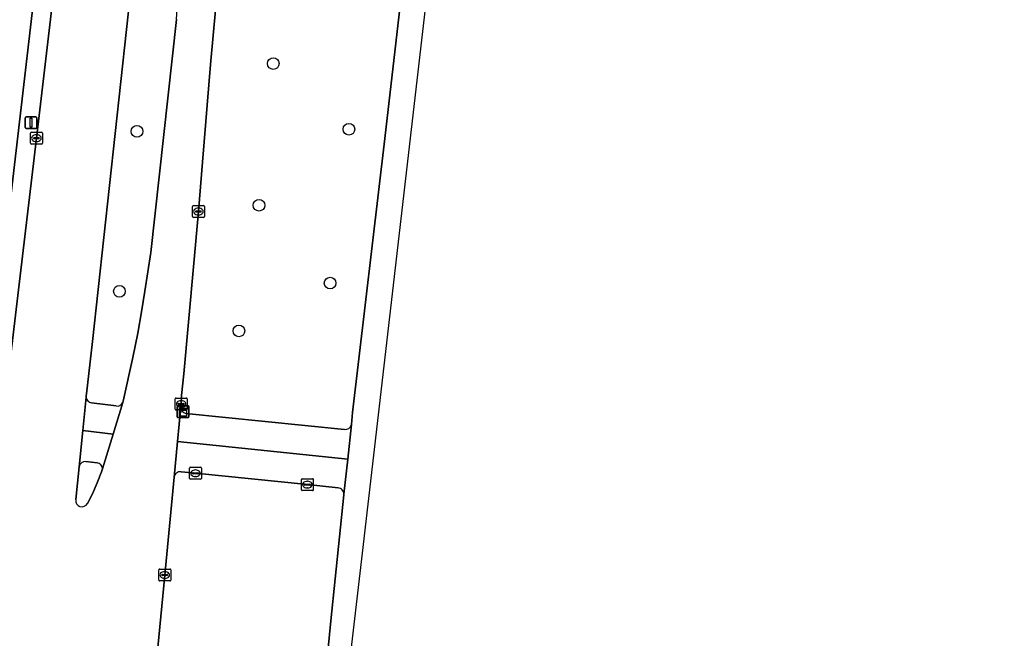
# Model space of a CAD drawing. Extents: x 160856 to 161310, y 384024 to 384878.
# Drawn here: x 161227.9 to 161310.2, y 384288.6 to 384340.5 of the extents above; entities that cross this region are included whole.
import ezdxf

# ---------------------------------------------------------------- set-up
doc = ezdxf.new("R2010")
doc.units = 0
for name, color, linetype in [('IMGEO_Berm_groen', 7, 'Continuous'), ('IMGEO_Boom', 7, 'Continuous'), ('IMGEO_Fietspad_gesloten', 7, 'Continuous'), ('IMGEO_Kast', 7, 'Continuous'), ('IMGEO_Kolk', 7, 'Continuous'), ('IMGEO_Lichtmast', 7, 'Continuous'), ('IMGEO_OVBaan_gesloten', 7, 'Continuous'), ('IMGEO_Parkeervlak_open', 7, 'Continuous'), ('IMGEO_Rijbaan_lokaal_gesloten', 7, 'Continuous'), ('IMGEO_Verkeerseiland_gesloten', 7, 'Continuous'), ('IMGEO_Verkeerseiland_groen', 7, 'Continuous'), ('IMGEO_Voetpad_open', 7, 'Continuous')]:
    doc.layers.add(name, color=color, linetype=linetype)

msp = doc.modelspace()

# ---------------------------------------------------------------- linework, layer by layer
at = {"layer": 'IMGEO_Berm_groen'}
for points in [[(161255.762, 384306.536), (161255.855, 384307.557), (161258.549, 384330.534), (161267.816, 384410.795), (161275.145, 384473.806)], [(161244.825, 384371.498), (161244.87, 384369.186), (161244.905, 384360.245), (161244.931, 384356.174), (161244.931, 384352.403), (161244.744, 384346.988), (161244.636, 384344.99), (161244.569, 384343.776), (161243.933, 384336.745), (161243.26, 384328.548), (161242.913, 384324.42), (161241.698, 384310.8), (161241.504, 384308.972), (161241.469, 384308.269), (161241.442, 384308.039)], [(161241.549, 384355.349), (161241.5, 384368.148), (161240.167, 384368.249), (161237.363, 384344.068), (161234.037, 384313.522), (161233.524, 384309.114), (161233.506, 384308.955), (161233.495, 384308.846)], [(161236.558, 384308.383), (161236.593, 384308.496), (161237.423, 384312.169), (161237.835, 384314.199), (161238.145, 384316.005), (161238.419, 384317.727), (161238.919, 384320.985), (161241.064, 384340.518)], [(161233.929, 384308.374), (161235.999, 384308.103)], [(161241.862, 384307.462), (161255.184, 384306.129)]]:
    msp.add_lwpolyline(points, dxfattribs=at)
msp.add_lwpolyline([(161229.318, 384330.573), (161230.903, 384343.902), (161231.358, 384347.709), (161232.221, 384354.922), (161230.526, 384355.098), (161230.065, 384350.609), (161229.745, 384347.857), (161225.325, 384310.055), (161225.116, 384308.834), (161226.705, 384308.649), (161226.975, 384310.766)], close=True, dxfattribs=at)
for centre, radius, start, end in [((161097.454, 384352.638), 144.121, 355.17606, 1.07793), ((161233.976, 384308.852), 0.481, 180.75335, 264.44319), ((161236.109, 384308.582), 0.491, 257.08524, 336.12683), ((161242.016, 384308.016), 0.575, 177.66575, 254.43622), ((161255.233, 384306.673), 0.546, 264.80499, 345.49777)]:
    msp.add_arc(centre, radius, start, end, dxfattribs=at)
at = {"layer": 'IMGEO_Boom'}
for centre in [(161249.198, 384336.829), (161237.756, 384331.144), (161255.544, 384331.319), (161248, 384324.941), (161236.282, 384317.724), (161253.968, 384318.413), (161246.314, 384314.401)]:
    msp.add_circle(centre, 0.489, dxfattribs=at)
at = {"layer": 'IMGEO_Fietspad_gesloten'}
for points in [[(161235.745, 384305.728), (161233.211, 384306.041), (161232.902, 384302.995)], [(161234.857, 384302.829), (161235.745, 384305.728)], [(161255.444, 384303.65), (161243.597, 384304.877), (161241.169, 384305.129), (161240.87, 384302.129)], [(161233.461, 384303.438), (161234.407, 384303.335)], [(161255.114, 384300.715), (161255.444, 384303.65)], [(161241.46, 384302.574), (161242.668, 384302.457), (161252.058, 384301.503), (161254.645, 384301.224)]]:
    msp.add_lwpolyline(points, dxfattribs=at)
for centre, radius, start, end in [((161233.41, 384302.928), 0.512, 84.2622, 172.53051), ((161234.369, 384302.848), 0.489, 357.77384, 85.52135), ((161241.38, 384302.066), 0.514, 81.09263, 172.95729), ((161254.628, 384300.738), 0.486, 357.27253, 88.04331)]:
    msp.add_arc(centre, radius, start, end, dxfattribs=at)
at = {"layer": 'IMGEO_Kast'}
for p, q in [((161241.12, 384307.202), (161241.12, 384308.043)), ((161241.12, 384308.043), (161241.12, 384307.202)), ((161241.195, 384308.127), (161242.036, 384308.127)), ((161242.036, 384308.127), (161241.195, 384308.127)), ((161242.12, 384308.052), (161242.12, 384307.211)), ((161242.12, 384307.211), (161242.12, 384308.052)), ((161242.045, 384307.127), (161241.204, 384307.127)), ((161241.204, 384307.127), (161242.045, 384307.127))]:
    msp.add_line(p, q, dxfattribs=at)
for points in [[(161241.315, 384307.917), (161241.915, 384307.917), (161241.915, 384307.832), (161241.315, 384307.832), (161241.315, 384307.917)], [(161241.315, 384307.742), (161241.915, 384307.742), (161241.915, 384307.253), (161241.315, 384307.253), (161241.315, 384307.742)]]:
    msp.add_lwpolyline(points, dxfattribs=at)
msp.add_circle((161241.399, 384307.591), 0.0377, dxfattribs=at)
for centre, start, end in [((161241.198, 384308.049), 92.4484, 184.28452), ((161241.198, 384308.049), 92.4484, 184.28452), ((161242.042, 384308.049), 2.4484, 94.28452), ((161242.042, 384308.049), 2.4484, 94.28452), ((161241.198, 384307.205), 182.4484, 274.28452), ((161241.198, 384307.205), 182.4484, 274.28452), ((161242.042, 384307.205), 272.4484, 4.28452), ((161242.042, 384307.205), 272.4484, 4.28452)]:
    msp.add_arc(centre, 0.0779, start, end, dxfattribs=at)
at = {"layer": 'IMGEO_Kolk'}
for p, q in [((161228.817, 384330.147), (161228.817, 384330.999)), ((161228.892, 384331.073), (161229.744, 384331.073)), ((161229.076, 384330.567), (161229.076, 384330.579)), ((161229.119, 384330.616), (161229.517, 384330.616)), ((161229.305, 384330.853), (161229.33, 384330.853)), ((161229.56, 384330.579), (161229.56, 384330.567)), ((161229.818, 384330.999), (161229.818, 384330.147)), ((161229.744, 384330.073), (161228.892, 384330.073)), ((161229.514, 384330.53), (161229.116, 384330.53)), ((161229.328, 384330.293), (161229.303, 384330.293)), ((161242.412, 384323.994), (161242.412, 384324.846)), ((161242.487, 384324.92), (161243.339, 384324.92)), ((161243.413, 384324.846), (161243.413, 384323.994)), ((161242.671, 384324.414), (161242.671, 384324.426)), ((161243.109, 384324.377), (161242.711, 384324.377)), ((161242.714, 384324.463), (161243.112, 384324.463)), ((161242.923, 384324.14), (161242.898, 384324.14)), ((161242.9, 384324.7), (161242.925, 384324.7)), ((161243.155, 384324.426), (161243.155, 384324.414)), ((161243.339, 384323.92), (161242.487, 384323.92)), ((161240.968, 384307.843), (161240.968, 384308.695)), ((161241.043, 384308.769), (161241.895, 384308.769)), ((161241.456, 384308.549), (161241.481, 384308.549)), ((161241.969, 384308.695), (161241.969, 384307.843)), ((161241.895, 384307.769), (161241.043, 384307.769)), ((161241.227, 384308.263), (161241.227, 384308.275)), ((161241.665, 384308.226), (161241.267, 384308.226)), ((161241.27, 384308.312), (161241.668, 384308.312)), ((161241.479, 384307.989), (161241.454, 384307.989)), ((161241.711, 384308.275), (161241.711, 384308.263)), ((161242.167, 384302.031), (161242.167, 384302.883)), ((161242.242, 384302.957), (161243.094, 384302.957)), ((161242.655, 384302.737), (161242.68, 384302.737)), ((161243.168, 384302.883), (161243.168, 384302.031)), ((161243.094, 384301.957), (161242.242, 384301.957)), ((161242.426, 384302.451), (161242.426, 384302.463)), ((161242.864, 384302.414), (161242.466, 384302.414)), ((161242.469, 384302.5), (161242.867, 384302.5)), ((161242.678, 384302.177), (161242.653, 384302.177)), ((161242.91, 384302.463), (161242.91, 384302.451)), ((161251.557, 384301.077), (161251.557, 384301.929)), ((161251.632, 384302.003), (161252.484, 384302.003)), ((161252.045, 384301.783), (161252.07, 384301.783)), ((161252.558, 384301.929), (161252.558, 384301.077)), ((161252.484, 384301.003), (161251.632, 384301.003)), ((161251.816, 384301.497), (161251.816, 384301.509)), ((161252.254, 384301.46), (161251.856, 384301.46)), ((161251.859, 384301.546), (161252.257, 384301.546)), ((161252.068, 384301.223), (161252.043, 384301.223)), ((161252.3, 384301.509), (161252.3, 384301.497)), ((161239.589, 384293.495), (161239.589, 384294.347)), ((161239.664, 384294.421), (161240.516, 384294.421)), ((161240.59, 384294.347), (161240.59, 384293.495)), ((161239.848, 384293.915), (161239.848, 384293.927)), ((161240.286, 384293.878), (161239.888, 384293.878)), ((161239.891, 384293.964), (161240.289, 384293.964)), ((161240.1, 384293.641), (161240.075, 384293.641)), ((161240.077, 384294.201), (161240.102, 384294.201)), ((161240.332, 384293.927), (161240.332, 384293.915)), ((161240.516, 384293.421), (161239.664, 384293.421))]:
    msp.add_line(p, q, dxfattribs=at)
for points in [[(161228.817, 384330.147), (161228.817, 384330.999)], [(161228.892, 384331.073), (161229.744, 384331.073)], [(161229.818, 384330.999), (161229.818, 384330.147)], [(161229.744, 384330.073), (161228.892, 384330.073)], [(161242.412, 384323.994), (161242.412, 384324.846)], [(161242.487, 384324.92), (161243.339, 384324.92)], [(161243.413, 384324.846), (161243.413, 384323.994)], [(161243.339, 384323.92), (161242.487, 384323.92)], [(161240.968, 384307.843), (161240.968, 384308.695)], [(161241.043, 384308.769), (161241.895, 384308.769)], [(161241.969, 384308.695), (161241.969, 384307.843)], [(161241.895, 384307.769), (161241.043, 384307.769)], [(161242.167, 384302.031), (161242.167, 384302.883)], [(161242.242, 384302.957), (161243.094, 384302.957)], [(161243.168, 384302.883), (161243.168, 384302.031)], [(161243.094, 384301.957), (161242.242, 384301.957)], [(161251.557, 384301.077), (161251.557, 384301.929)], [(161251.632, 384302.003), (161252.484, 384302.003)], [(161252.558, 384301.929), (161252.558, 384301.077)], [(161252.484, 384301.003), (161251.632, 384301.003)], [(161239.589, 384293.495), (161239.589, 384294.347)], [(161239.664, 384294.421), (161240.516, 384294.421)], [(161240.59, 384294.347), (161240.59, 384293.495)], [(161240.516, 384293.421), (161239.664, 384293.421)]]:
    msp.add_lwpolyline(points, dxfattribs=at)
for centre, radius, start, end in [((161228.894, 384330.997), 0.0765, 91.55205, 178.44795), ((161228.894, 384330.997), 0.0765, 91.55205, 178.44795), ((161229.116, 384330.576), 0.0403, 85.87752, 175.75265), ((161229.113, 384330.566), 0.0366, 178.93798, 274.71019), ((161229.517, 384330.573), 0.043, 264.86636, 352.45326), ((161229.521, 384330.578), 0.0386, 1.73085, 96.63898), ((161229.742, 384330.997), 0.0765, 1.55205, 88.44795), ((161229.742, 384330.997), 0.0765, 1.55205, 88.44795), ((161228.894, 384330.149), 0.0765, 181.55205, 268.44795), ((161228.894, 384330.149), 0.0765, 181.55205, 268.44795), ((161229.742, 384330.149), 0.0765, 271.55205, 358.44795), ((161229.742, 384330.149), 0.0765, 271.55205, 358.44795), ((161242.489, 384324.844), 0.0765, 91.55205, 178.44795), ((161242.489, 384324.844), 0.0765, 91.55205, 178.44795), ((161243.337, 384324.844), 0.0765, 1.55205, 88.44795), ((161243.337, 384324.844), 0.0765, 1.55205, 88.44795), ((161242.489, 384323.996), 0.0765, 181.55205, 268.44795), ((161242.489, 384323.996), 0.0765, 181.55205, 268.44795), ((161242.711, 384324.423), 0.0403, 85.87752, 175.75265), ((161242.708, 384324.413), 0.0366, 178.93798, 274.71019), ((161243.112, 384324.42), 0.043, 264.86636, 352.45326), ((161243.116, 384324.425), 0.0386, 1.73085, 96.63898), ((161243.337, 384323.996), 0.0765, 271.55205, 358.44795), ((161243.337, 384323.996), 0.0765, 271.55205, 358.44795), ((161241.045, 384308.693), 0.0765, 91.55205, 178.44795), ((161241.045, 384308.693), 0.0765, 91.55205, 178.44795), ((161241.893, 384308.693), 0.0765, 1.55205, 88.44795), ((161241.893, 384308.693), 0.0765, 1.55205, 88.44795), ((161241.045, 384307.845), 0.0765, 181.55205, 268.44795), ((161241.045, 384307.845), 0.0765, 181.55205, 268.44795), ((161241.267, 384308.272), 0.0403, 85.87752, 175.75265), ((161241.264, 384308.262), 0.0366, 178.93798, 274.71019), ((161241.668, 384308.269), 0.043, 264.86636, 352.45326), ((161241.672, 384308.274), 0.0386, 1.73085, 96.63898), ((161241.893, 384307.845), 0.0765, 271.55205, 358.44795), ((161241.893, 384307.845), 0.0765, 271.55205, 358.44795), ((161242.244, 384302.881), 0.0765, 91.55205, 178.44795), ((161242.244, 384302.881), 0.0765, 91.55205, 178.44795), ((161243.092, 384302.881), 0.0765, 1.55205, 88.44795), ((161243.092, 384302.881), 0.0765, 1.55205, 88.44795), ((161242.244, 384302.033), 0.0765, 181.55205, 268.44795), ((161242.244, 384302.033), 0.0765, 181.55205, 268.44795), ((161242.466, 384302.46), 0.0403, 85.87752, 175.75265), ((161242.463, 384302.45), 0.0366, 178.93798, 274.71019), ((161242.867, 384302.457), 0.043, 264.86636, 352.45326), ((161242.871, 384302.462), 0.0386, 1.73085, 96.63898), ((161243.092, 384302.033), 0.0765, 271.55205, 358.44795), ((161243.092, 384302.033), 0.0765, 271.55205, 358.44795), ((161251.634, 384301.927), 0.0765, 91.55205, 178.44795), ((161251.634, 384301.927), 0.0765, 91.55205, 178.44795), ((161252.482, 384301.927), 0.0765, 1.55205, 88.44795), ((161252.482, 384301.927), 0.0765, 1.55205, 88.44795), ((161251.634, 384301.079), 0.0765, 181.55205, 268.44795), ((161251.634, 384301.079), 0.0765, 181.55205, 268.44795), ((161251.856, 384301.506), 0.0403, 85.87752, 175.75265), ((161251.853, 384301.496), 0.0366, 178.93798, 274.71019), ((161252.257, 384301.503), 0.043, 264.86636, 352.45326), ((161252.261, 384301.508), 0.0386, 1.73085, 96.63898), ((161252.482, 384301.079), 0.0765, 271.55205, 358.44795), ((161252.482, 384301.079), 0.0765, 271.55205, 358.44795), ((161239.666, 384294.345), 0.0765, 91.55205, 178.44795), ((161239.666, 384294.345), 0.0765, 91.55205, 178.44795), ((161240.514, 384294.345), 0.0765, 1.55205, 88.44795), ((161240.514, 384294.345), 0.0765, 1.55205, 88.44795), ((161239.888, 384293.924), 0.0403, 85.87752, 175.75265), ((161239.885, 384293.914), 0.0366, 178.93798, 274.71019), ((161240.289, 384293.921), 0.043, 264.86636, 352.45326), ((161240.293, 384293.926), 0.0386, 1.73085, 96.63898), ((161239.666, 384293.497), 0.0765, 181.55205, 268.44795), ((161239.666, 384293.497), 0.0765, 181.55205, 268.44795), ((161240.514, 384293.497), 0.0765, 271.55205, 358.44795), ((161240.514, 384293.497), 0.0765, 271.55205, 358.44795)]:
    msp.add_arc(centre, radius, start, end, dxfattribs=at)
for centre, major_axis, ratio, start_param, end_param in [((161229.304, 384330.573), (-0.387, 0.002), 0.722429, 4.712389, 7.853982), ((161229.329, 384330.573), (-0.39, 0.002), 0.717154, 1.570796, 4.712389), ((161242.899, 384324.42), (-0.387, 0.002), 0.722429, 4.712389, 7.853982), ((161242.924, 384324.42), (-0.39, 0.002), 0.717154, 1.570796, 4.712389), ((161241.455, 384308.269), (-0.387, 0.002), 0.722429, 4.712389, 7.853982), ((161241.48, 384308.269), (-0.39, 0.002), 0.717154, 1.570796, 4.712389), ((161242.654, 384302.457), (-0.387, 0.002), 0.722429, 4.712389, 7.853982), ((161242.679, 384302.457), (-0.39, 0.002), 0.717154, 1.570796, 4.712389), ((161252.044, 384301.503), (-0.387, 0.002), 0.722429, 4.712389, 7.853982), ((161252.069, 384301.503), (-0.39, 0.002), 0.717154, 1.570796, 4.712389), ((161240.076, 384293.921), (-0.387, 0.002), 0.722429, 4.712389, 7.853982), ((161240.101, 384293.921), (-0.39, 0.002), 0.717154, 1.570796, 4.712389)]:
    msp.add_ellipse(centre, major_axis=major_axis, ratio=ratio, start_param=start_param, end_param=end_param, dxfattribs=at)
at = {"layer": 'IMGEO_Lichtmast'}
for p, q in [((161228.369, 384331.474), (161228.369, 384332.274)), ((161228.369, 384332.274), (161228.369, 384331.474)), ((161228.469, 384332.374), (161229.259, 384332.374)), ((161229.259, 384332.374), (161228.469, 384332.374)), ((161229.359, 384332.274), (161229.359, 384331.474)), ((161229.359, 384331.474), (161229.359, 384332.274)), ((161229.259, 384331.374), (161228.469, 384331.374)), ((161228.469, 384331.374), (161229.259, 384331.374))]:
    msp.add_line(p, q, dxfattribs=at)
msp.add_lwpolyline([(161228.789, 384332.249), (161228.939, 384332.249), (161228.939, 384331.499), (161228.789, 384331.499), (161228.789, 384332.249)], dxfattribs=at)
for centre, start, end in [((161228.469, 384332.274), 90, 180), ((161228.469, 384332.274), 90, 180), ((161229.259, 384332.274), 0, 90), ((161229.259, 384332.274), 360, 90), ((161228.469, 384331.474), 180, 270), ((161228.469, 384331.474), 180, 270), ((161229.259, 384331.474), 270, 0), ((161229.259, 384331.474), 270, 0)]:
    msp.add_arc(centre, 0.1, start, end, dxfattribs=at)
at = {"layer": 'IMGEO_OVBaan_gesloten'}
for points in [[(161244.663, 384173.474), (161254.709, 384278.75), (161256.675, 384295.749), (161288.788, 384573.374), (161299.466, 384666.717), (161307.924, 384740.658), (161309.046, 384772.256), (161310.221, 384805.365), (161305.427, 384848.093), (161301.785, 384848.147), (161302.348, 384842.763), (161302.476, 384841.51), (161302.878, 384837.781), (161303.219, 384834.643)], [(161267.816, 384410.795), (161258.549, 384330.534), (161255.855, 384307.557), (161255.762, 384306.536), (161255.444, 384303.65), (161255.114, 384300.715), (161255.107, 384300.653), (161254.029, 384290.068), (161253.288, 384282.599), (161253.04, 384279.606), (161252.84, 384277.173), (161251.045, 384255.386), (161249.766, 384238.402), (161244.663, 384173.474)]]:
    msp.add_lwpolyline(points, dxfattribs=at)
at = {"layer": 'IMGEO_Parkeervlak_open'}
msp.add_lwpolyline([(161225.116, 384308.834), (161225.325, 384310.055), (161229.745, 384347.857)], dxfattribs=at)
at = {"layer": 'IMGEO_Rijbaan_lokaal_gesloten'}
for points in [[(161232.627, 384300.248), (161232.902, 384302.995), (161233.211, 384306.041), (161233.495, 384308.846), (161233.506, 384308.955), (161233.524, 384309.114), (161234.037, 384313.522), (161237.363, 384344.068), (161240.167, 384368.249), (161240.474, 384370.969)], [(161239.351, 384286.094), (161240.09, 384293.921), (161240.87, 384302.129), (161241.169, 384305.129), (161241.442, 384308.039), (161241.469, 384308.269), (161241.504, 384308.972), (161241.698, 384310.8), (161242.913, 384324.42), (161243.26, 384328.548), (161243.933, 384336.745), (161244.569, 384343.776), (161244.636, 384344.99), (161244.744, 384346.988), (161244.931, 384352.403), (161244.931, 384356.174), (161244.905, 384360.245), (161244.87, 384369.186), (161244.825, 384371.498)], [(161232.536, 384357.556), (161232.221, 384354.922), (161231.358, 384347.709), (161230.903, 384343.902), (161229.318, 384330.573), (161226.975, 384310.766), (161226.705, 384308.649), (161226.66, 384308.475), (161226.465, 384307.452), (161226.083, 384306.244), (161225.956, 384305.864)], [(161241.064, 384340.518), (161238.919, 384320.985), (161238.419, 384317.727), (161238.145, 384316.005), (161237.835, 384314.199), (161237.423, 384312.169), (161236.593, 384308.496), (161236.558, 384308.383), (161235.745, 384305.728), (161234.857, 384302.829), (161234.784, 384302.591), (161234.403, 384301.661), (161234.023, 384300.737), (161233.595, 384299.925)]]:
    msp.add_lwpolyline(points, dxfattribs=at)
for centre, radius, start, end in [((161097.454, 384352.638), 144.121, 355.17606, 1.07793), ((161233.137, 384300.164), 0.517, 170.64217, 332.45243)]:
    msp.add_arc(centre, radius, start, end, dxfattribs=at)
at = {"layer": 'IMGEO_Verkeerseiland_gesloten'}
for points in [[(161234.407, 384303.335), (161233.461, 384303.438)], [(161232.902, 384302.995), (161232.627, 384300.248)], [(161233.595, 384299.925), (161234.023, 384300.737), (161234.403, 384301.661), (161234.784, 384302.591)], [(161234.784, 384302.591), (161234.857, 384302.829)]]:
    msp.add_lwpolyline(points, dxfattribs=at)
for centre, radius, start, end in [((161233.41, 384302.928), 0.512, 84.2622, 172.53051), ((161234.369, 384302.848), 0.489, 357.77384, 85.52135), ((161233.137, 384300.164), 0.517, 170.64217, 332.45243)]:
    msp.add_arc(centre, radius, start, end, dxfattribs=at)
at = {"layer": 'IMGEO_Verkeerseiland_groen'}
for points in [[(161254.645, 384301.224), (161252.058, 384301.503), (161242.668, 384302.457), (161241.46, 384302.574)], [(161240.87, 384302.129), (161240.09, 384293.921), (161239.351, 384286.094), (161239.146, 384283.72)], [(161254.029, 384290.068), (161255.107, 384300.653), (161255.114, 384300.715)], [(161253.288, 384282.599), (161254.029, 384290.068)]]:
    msp.add_lwpolyline(points, dxfattribs=at)
for centre, radius, start, end in [((161241.38, 384302.066), 0.514, 81.09263, 172.95729), ((161254.628, 384300.738), 0.486, 357.27253, 88.04331)]:
    msp.add_arc(centre, radius, start, end, dxfattribs=at)
at = {"layer": 'IMGEO_Voetpad_open'}
for points in [[(161233.495, 384308.846), (161233.211, 384306.041), (161235.745, 384305.728), (161236.558, 384308.383)], [(161235.999, 384308.103), (161233.929, 384308.374)], [(161241.442, 384308.039), (161241.169, 384305.129), (161243.597, 384304.877), (161255.444, 384303.65), (161255.762, 384306.536)], [(161255.184, 384306.129), (161241.862, 384307.462)]]:
    msp.add_lwpolyline(points, dxfattribs=at)
for centre, radius, start, end in [((161233.976, 384308.852), 0.481, 180.75335, 264.44319), ((161236.109, 384308.582), 0.491, 257.08524, 336.12683), ((161242.016, 384308.016), 0.575, 177.66575, 254.43622), ((161255.233, 384306.673), 0.546, 264.80499, 345.49777)]:
    msp.add_arc(centre, radius, start, end, dxfattribs=at)

doc.saveas('drawing.dxf')
